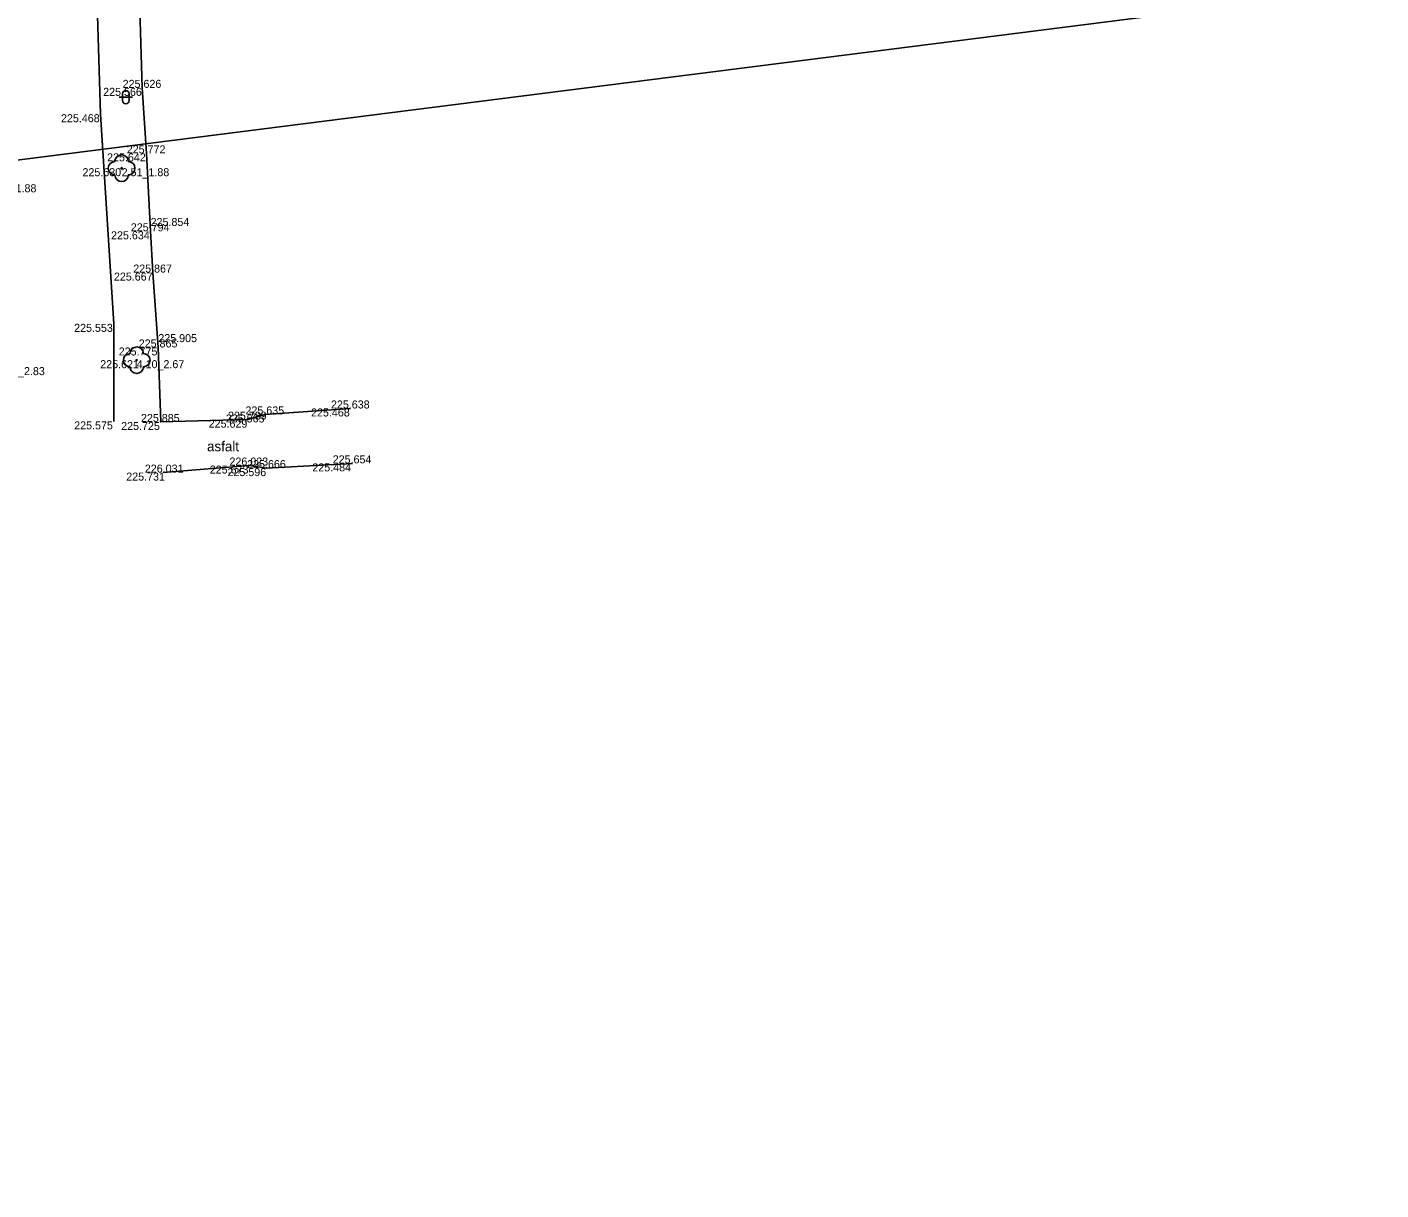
# Model space of a CAD drawing. Extents: x -599516 to -599132, y -1163668 to -1163119.
# Drawn here: x -599352.6 to -599301.9, y -1163560.2 to -1163516.6 of the extents above; entities that cross this region are included whole.
import ezdxf

# ---------------------------------------------------------------- set-up
doc = ezdxf.new("R2010")
doc.units = 0
for name, color, linetype in [('_ZEMERENI OBLAST', 7, 'Continuous'), ('Bod-oznac1', 7, 'Continuous'), ('Bod-oznac2', 7, 'Continuous'), ('Bod-oznac3', 7, 'Continuous'), ('Bod-vyska1', 7, 'Continuous'), ('Bod-vyska2', 7, 'Continuous'), ('Bod-vyska3', 7, 'Continuous'), ('Z_cela-hrobu-dolni-linie', 7, 'Continuous'), ('Z_cela-hrobu-horni-linie', 7, 'Continuous'), ('Z_chodnik', 7, 'Continuous'), ('Z_komunikace', 7, 'Continuous'), ('Z_kultury-znacky', 7, 'Continuous'), ('Z_obvod-kmene-spodek-ve-vysce1_2m', 7, 'Continuous'), ('Z_popis-budov-povrchu', 7, 'Continuous'), ('Z_stromy-kere', 7, 'Continuous')]:
    doc.layers.add(name, color=color, linetype=linetype)

msp = doc.modelspace()

# ---------------------------------------------------------------- linework, layer by layer
at = {"layer": '_ZEMERENI OBLAST'}
msp.add_lwpolyline([(-599497.946, -1163390.674), (-599491.96, -1163502.01), (-599489.976, -1163538.978), (-599287.834, -1163513.31), (-599283.12, -1163600.69), (-599345.275, -1163603.707), (-599342.31, -1163660.29), (-599277.306, -1163657.294), (-599220.632, -1163654.171)], dxfattribs=at)
at = {"layer": 'Bod-oznac1'}
for p, q in [((-599348.321, -1163518.883), (-599348.321, -1163518.883)), ((-599349.88, -1163519.871), (-599349.88, -1163519.871)), ((-599348.152, -1163521.339), (-599348.152, -1163521.339)), ((-599349.087, -1163521.896), (-599349.087, -1163521.896)), ((-599348.002, -1163524.261), (-599348.002, -1163524.261)), ((-599347.916, -1163525.809), (-599347.916, -1163525.809)), ((-599349.386, -1163527.731), (-599349.386, -1163527.731)), ((-599347.712, -1163528.616), (-599347.712, -1163528.616)), ((-599348.524, -1163529.093), (-599348.524, -1163529.093)), ((-599343.71, -1163531.127), (-599343.71, -1163531.127)), ((-599340.505, -1163530.904), (-599340.505, -1163530.904)), ((-599349.383, -1163531.387), (-599349.383, -1163531.387)), ((-599347.622, -1163531.41), (-599347.622, -1163531.41)), ((-599344.366, -1163531.323), (-599344.366, -1163531.323)), ((-599344.311, -1163533.044), (-599344.311, -1163533.044)), ((-599343.659, -1163533.14), (-599343.659, -1163533.14)), ((-599340.434, -1163532.962), (-599340.434, -1163532.962)), ((-599347.536, -1163533.308), (-599347.536, -1163533.308))]:
    msp.add_line(p, q, dxfattribs=at)
at = {"layer": 'Bod-oznac2'}
for p, q in [((-599348.321, -1163518.883), (-599348.321, -1163518.883)), ((-599348.152, -1163521.339), (-599348.152, -1163521.339)), ((-599348.002, -1163524.261), (-599348.002, -1163524.261)), ((-599347.916, -1163525.809), (-599347.916, -1163525.809)), ((-599347.712, -1163528.616), (-599347.712, -1163528.616)), ((-599343.71, -1163531.127), (-599343.71, -1163531.127)), ((-599340.505, -1163530.904), (-599340.505, -1163530.904)), ((-599347.622, -1163531.41), (-599347.622, -1163531.41)), ((-599344.366, -1163531.323), (-599344.366, -1163531.323)), ((-599344.311, -1163533.044), (-599344.311, -1163533.044)), ((-599343.659, -1163533.14), (-599343.659, -1163533.14)), ((-599340.434, -1163532.962), (-599340.434, -1163532.962)), ((-599347.536, -1163533.308), (-599347.536, -1163533.308))]:
    msp.add_line(p, q, dxfattribs=at)
at = {"layer": 'Bod-oznac3'}
for p, q in [((-599348.002, -1163524.261), (-599348.002, -1163524.261)), ((-599347.712, -1163528.616), (-599347.712, -1163528.616))]:
    msp.add_line(p, q, dxfattribs=at)
at = {"layer": 'Z_cela-hrobu-dolni-linie'}
msp.add_lwpolyline([(-599348.886, -1163507.829), (-599348.646, -1163511.929), (-599348.442, -1163514.694), (-599348.321, -1163518.883), (-599348.152, -1163521.339), (-599348.002, -1163524.261), (-599347.916, -1163525.809), (-599347.712, -1163528.616), (-599347.622, -1163531.41)], dxfattribs=at)
at = {"layer": 'Z_cela-hrobu-horni-linie'}
for p, q in [((-599343.71, -1163531.127), (-599340.505, -1163530.904)), ((-599344.311, -1163533.044), (-599347.536, -1163533.308)), ((-599343.659, -1163533.14), (-599340.434, -1163532.962))]:
    msp.add_line(p, q, dxfattribs=at)
for points in [[(-599348.152, -1163521.339), (-599348.321, -1163518.883), (-599348.442, -1163514.694), (-599348.646, -1163511.929), (-599348.646, -1163511.929), (-599348.886, -1163507.829), (-599345.92, -1163507.572), (-599345.92, -1163507.572), (-599344.977, -1163507.494), (-599344.977, -1163507.494), (-599341.893, -1163507.241), (-599341.622, -1163511.289), (-599341.622, -1163511.289), (-599341.607, -1163511.542), (-599341.607, -1163511.542), (-599341.557, -1163512.786), (-599341.557, -1163512.786), (-599341.468, -1163514.17)], [(-599344.366, -1163531.323), (-599347.622, -1163531.41), (-599347.712, -1163528.616), (-599347.712, -1163528.616), (-599347.916, -1163525.809), (-599348.002, -1163524.261), (-599348.002, -1163524.261), (-599348.152, -1163521.339)]]:
    msp.add_lwpolyline(points, dxfattribs=at)
at = {"layer": 'Z_chodnik'}
for points in [[(-599340.505, -1163530.904), (-599343.71, -1163531.127), (-599344.366, -1163531.323), (-599347.622, -1163531.41)], [(-599347.536, -1163533.308), (-599344.311, -1163533.044), (-599343.659, -1163533.14), (-599340.434, -1163532.962)]]:
    msp.add_lwpolyline(points, dxfattribs=at)
at = {"layer": 'Z_komunikace'}
msp.add_lwpolyline([(-599349.383, -1163531.387), (-599349.386, -1163527.731), (-599349.88, -1163519.871), (-599350.071, -1163513.679), (-599350.175, -1163511.974), (-599350.422, -1163507.951), (-599350.33, -1163507.397), (-599350.056, -1163506.984), (-599349.617, -1163506.59), (-599349.045, -1163506.342), (-599340.013, -1163505.384), (-599330.76, -1163504.38), (-599321.537, -1163503.39), (-599317.912, -1163503.036), (-599311.312, -1163502.391), (-599303.679, -1163501.54), (-599302.453, -1163501.219), (-599301.863, -1163501.279), (-599299.058, -1163501.128), (-599289.978, -1163500.153)], dxfattribs=at)
at = {"layer": 'Z_kultury-znacky'}
for p, q in [((-599349.182, -1163519.232), (-599348.682, -1163519.232)), ((-599349.057, -1163519.107), (-599349.057, -1163519.357)), ((-599348.807, -1163519.107), (-599348.807, -1163519.357))]:
    msp.add_line(p, q, dxfattribs=at)
for centre, start, end in [((-599348.933, -1163519.107), 0, 180), ((-599348.933, -1163519.357), 180, 0)]:
    msp.add_arc(centre, 0.125, start, end, dxfattribs=at)
at = {"layer": 'Z_stromy-kere'}
for centre in [(-599349.087, -1163521.896), (-599348.524, -1163529.093)]:
    msp.add_circle(centre, 0.025, dxfattribs=at)
for centre, start, end in [((-599349.087, -1163521.646), 0, 180), ((-599349.337, -1163521.896), 90, 270), ((-599348.837, -1163521.896), 270, 90), ((-599349.087, -1163522.146), 180, 0), ((-599348.524, -1163528.843), 0, 180), ((-599348.774, -1163529.093), 90, 270), ((-599348.274, -1163529.093), 270, 90), ((-599348.524, -1163529.343), 180, 0)]:
    msp.add_arc(centre, 0.25, start, end, dxfattribs=at)

# ---------------------------------------------------------------- texts
at = {"layer": 'Bod-vyska1'}
for s, p in [('225.566', (-599349.78, -1163519.183)), ('225.468', (-599351.361, -1163520.171)), ('225.642', (-599349.633, -1163521.639)), ('225.630', (-599350.555, -1163522.196)), ('225.634', (-599349.484, -1163524.561)), ('225.667', (-599349.377, -1163526.109)), ('225.553', (-599350.868, -1163528.031)), ('225.775', (-599349.197, -1163528.916)), ('225.621', (-599349.89, -1163529.393)), ('225.565', (-599345.18, -1163531.427)), ('225.468', (-599341.986, -1163531.204)), ('225.575', (-599350.866, -1163531.687)), ('225.725', (-599349.105, -1163531.71)), ('225.629', (-599345.825, -1163531.623)), ('225.673', (-599345.783, -1163533.344)), ('225.596', (-599345.118, -1163533.44)), ('225.484', (-599341.938, -1163533.262)), ('225.731', (-599348.915, -1163533.608))]:
    msp.add_text(s, height=0.3, dxfattribs=at).set_placement(p)
at = {"layer": 'Bod-vyska2'}
for s, p in [('225.626', (-599349.05, -1163518.883)), ('225.772', (-599348.895, -1163521.339)), ('225.794', (-599348.744, -1163524.261)), ('225.867', (-599348.652, -1163525.809)), ('225.865', (-599348.447, -1163528.616)), ('225.638', (-599341.24, -1163530.904)), ('225.885', (-599348.363, -1163531.41)), ('225.789', (-599345.102, -1163531.323)), ('225.635', (-599344.445, -1163531.127)), ('225.654', (-599341.175, -1163532.962)), ('226.031', (-599348.218, -1163533.308)), ('226.023', (-599345.045, -1163533.044)), ('225.666', (-599344.383, -1163533.14))]:
    msp.add_text(s, height=0.3, dxfattribs=at).set_placement(p)
at = {"layer": 'Bod-vyska3'}
for s, p in [('225.854', (-599348.002, -1163524.061)), ('225.905', (-599347.712, -1163528.416))]:
    msp.add_text(s, height=0.3, dxfattribs=at).set_placement(p)
at = {"layer": 'Z_obvod-kmene-spodek-ve-vysce1_2m'}
for s, p in [('2.51_1.88', (-599349.087, -1163522.196)), ('2.20_1.88', (-599354.067, -1163522.798)), ('4.10_2.67', (-599348.524, -1163529.393)), ('3.77_2.83', (-599353.753, -1163529.653))]:
    msp.add_text(s, height=0.3, dxfattribs=at).set_placement(p)
at = {"layer": 'Z_popis-budov-povrchu'}
msp.add_text('asfalt', height=0.375, dxfattribs=at).set_placement((-599345.886, -1163532.51))

doc.saveas('drawing.dxf')
